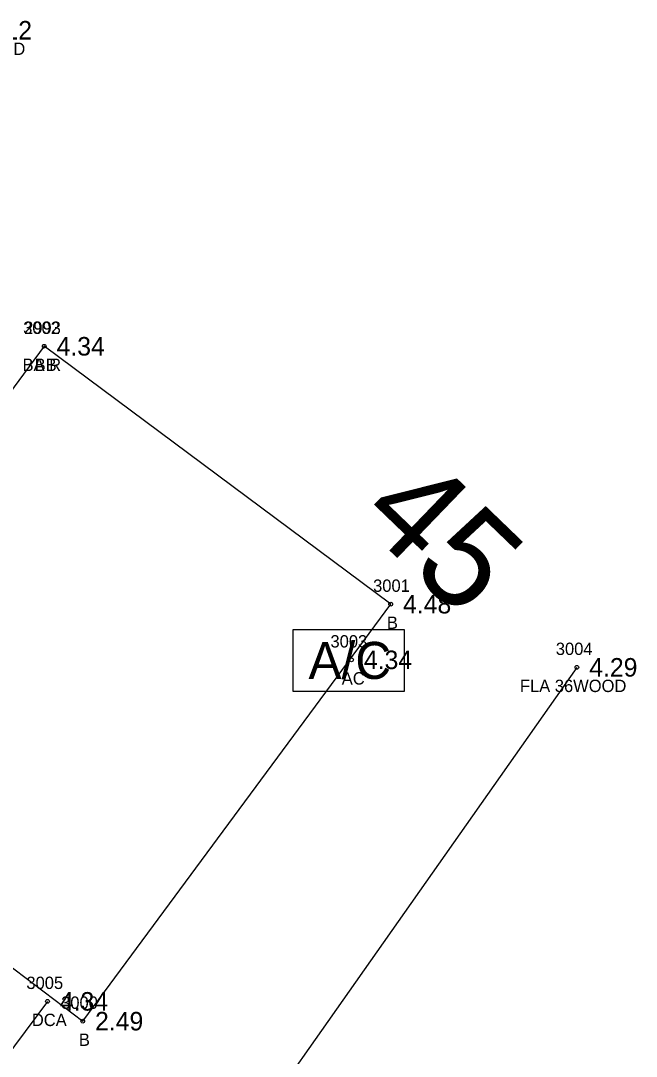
# Model space of a CAD drawing. Extents: x 2608598 to 2610682, y 641451 to 643526.
# Drawn here: x 2610287 to 2610336.8, y 642033.7 to 642117.5 of the extents above; entities that cross this region are included whole.
import ezdxf

# ---------------------------------------------------------------- set-up
doc = ezdxf.new("R2010")
doc.units = 0
for name, color, linetype in [('RD_EX_Bldg', 7, 'Continuous'), ('RD_EX_Bldg_txCode', 7, 'Continuous'), ('RD_EX_BldgApp', 7, 'Continuous'), ('RD_EX_BldgApp_txCode', 7, 'Continuous'), ('RD_EX_Conc', 7, 'Continuous'), ('RD_EX_Conc_txCode', 7, 'Continuous'), ('RD_EX_Fence_Other', 7, 'Continuous'), ('RD_EX_Fence_Other_txCode', 7, 'Continuous'), ('RD_EX_Misc_txCode', 7, 'Continuous'), ('RD_EX_TX_Bldg_ELEV', 7, 'Continuous'), ('RD_EX_TX_BldgApp_ELEV', 7, 'Continuous'), ('RD_EX_TX_Conc_ELEV', 7, 'Continuous'), ('RD_EX_TX_Fence_Other_ELEV', 7, 'Continuous'), ('RD_EX_TX_Misc_ELEV', 7, 'Continuous'), ('RD_HC_TX_Sta50', 7, 'Continuous'), ('RD_SMD_Locator', 7, 'Continuous')]:
    doc.layers.add(name, color=color, linetype=linetype)

msp = doc.modelspace()

# ---------------------------------------------------------------- linework, layer by layer
at = {"layer": 'RD_EX_Bldg'}
msp.add_lwpolyline([(2610288.862, 642091.151), (2610263.919, 642057.382), (2610272.909, 642050.629), (2610267.529, 642043.46), (2610271.136, 642040.845), (2610277.088, 642047.782), (2610291.978, 642036.497), (2610316.921, 642070.266), (2610288.862, 642091.151)], dxfattribs=at)
at = {"layer": 'RD_EX_BldgApp'}
msp.add_lwpolyline([(2610309.018, 642063.207), (2610309.018, 642068.207), (2610318.018, 642068.207), (2610318.018, 642063.207)], close=True, dxfattribs=at)
at = {"layer": 'RD_EX_Conc'}
msp.add_lwpolyline([(2610289.126, 642038.103), (2610277.463, 642022.461), (2610265.831, 642006.412), (2610262.737, 642002.162), (2610261.507, 641999.797), (2610260.227, 641995.633)], dxfattribs=at)
at = {"layer": 'RD_EX_Fence_Other'}
msp.add_lwpolyline([(2610332.001, 642065.152), (2610287.379, 642001.703), (2610282.404, 641994.867)], dxfattribs=at)
at = {"layer": 'RD_SMD_Locator'}
for centre in [(2610288.862, 642091.151), (2610288.862, 642091.151), (2610316.921, 642070.266), (2610313.752, 642065.758), (2610332.001, 642065.152), (2610289.126, 642038.103), (2610291.978, 642036.497)]:
    msp.add_circle(centre, 0.15, dxfattribs=at)

# ---------------------------------------------------------------- texts
at = {"layer": 'RD_EX_Bldg_txCode'}
for s, p in [('3002', (2610287.154, 642092.151)), ('2993', (2610287.232, 642092.151)), ('BA R', (2610287.106, 642089.151)), ('BB', (2610288.083, 642089.151)), ('3001', (2610315.496, 642071.266)), ('B', (2610316.614, 642068.266)), ('3000', (2610290.23, 642037.497)), ('B', (2610291.671, 642034.497))]:
    msp.add_text(s, height=1, dxfattribs=at).set_placement(p)
at = {"layer": 'RD_EX_BldgApp'}
msp.add_text('A/C', height=3, dxfattribs=at).set_placement((2610310.264, 642064.211))
at = {"layer": 'RD_EX_BldgApp_txCode'}
for s, p in [('3003', (2610312.043, 642066.758)), ('AC', (2610312.957, 642063.758))]:
    msp.add_text(s, height=1, dxfattribs=at).set_placement(p)
at = {"layer": 'RD_EX_Conc_txCode'}
for s, p in [('3005', (2610287.417, 642039.103)), ('DCA', (2610287.858, 642036.103))]:
    msp.add_text(s, height=1, dxfattribs=at).set_placement(p)
at = {"layer": 'RD_EX_Fence_Other_txCode'}
for s, p in [('3004', (2610330.293, 642066.152)), ('FLA 36WOOD', (2610327.387, 642063.152))]:
    msp.add_text(s, height=1, dxfattribs=at).set_placement(p)
at = {"layer": 'RD_EX_Misc_txCode'}
msp.add_text('WA 16WOOD', height=1, dxfattribs=at).set_placement((2610279.003, 642114.744))
at = {"layer": 'RD_EX_TX_Bldg_ELEV'}
for s, p in [('4.34', (2610289.862, 642090.401)), ('4.34', (2610289.862, 642090.401)), ('4.48', (2610317.921, 642069.516)), ('2.49', (2610292.978, 642035.747))]:
    msp.add_text(s, height=1.5, dxfattribs=at).set_placement(p)
at = {"layer": 'RD_EX_TX_BldgApp_ELEV'}
msp.add_text('4.34', height=1.5, dxfattribs=at).set_placement((2610314.752, 642065.008))
at = {"layer": 'RD_EX_TX_Conc_ELEV'}
msp.add_text('4.34', height=1.5, dxfattribs=at).set_placement((2610290.126, 642037.353))
at = {"layer": 'RD_EX_TX_Fence_Other_ELEV'}
msp.add_text('4.29', height=1.5, dxfattribs=at).set_placement((2610333.001, 642064.402))
at = {"layer": 'RD_EX_TX_Misc_ELEV'}
msp.add_text('4.12', height=1.5, dxfattribs=at).set_placement((2610283.971, 642115.994))
at = {"layer": 'RD_HC_TX_Sta50'}
msp.add_text('45', height=8, rotation=316.08195, dxfattribs=at).set_placement((2610314.137, 642077.195))

doc.saveas('drawing.dxf')
